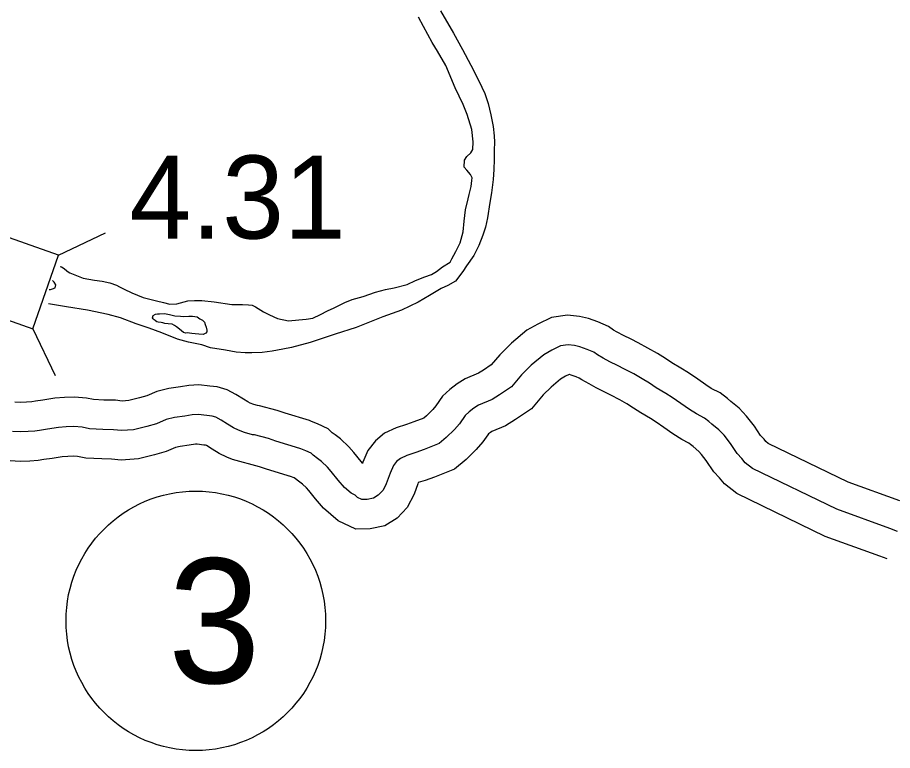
# Model space of a CAD drawing. Extents: x -83719 to 153526, y -11835 to 11446.
# Drawn here: x 8501.5 to 8649.8, y 939.5 to 1063.8 of the extents above; entities that cross this region are included whole.
import ezdxf

# ---------------------------------------------------------------- set-up
doc = ezdxf.new("R2010")
doc.units = 0
for name, color, linetype in [('Level 15', 7, 'Continuous'), ('Level 20', 7, 'Continuous'), ('Level 27', 7, 'Continuous'), ('Level 58', 7, 'Continuous'), ('Level 59', 7, 'Continuous'), ('Level 9', 7, 'Continuous')]:
    doc.layers.add(name, color=color, linetype=linetype)

msp = doc.modelspace()

# ---------------------------------------------------------------- linework, layer by layer
at = {"layer": 'Level 15'}
for points in [[(8651.03, 981.85), (8642.3, 985.04), (8628.73, 991.6), (8628.33, 991.92), (8628.02, 992.29), (8627.41, 992.96), (8626.38, 994.5), (8625.07, 996.22), (8623.8, 997.55), (8622.41, 998.71), (8621.82, 999.21), (8620.58, 1000.15), (8619.07, 1000.92), (8618.16, 1001.51), (8616.79, 1002.47), (8615.22, 1003.57), (8613.94, 1004.36), (8612.39, 1005.27), (8611.31, 1005.98), (8609.94, 1006.84), (8608.35, 1007.76), (8606.68, 1008.62), (8605.47, 1009.26), (8604.19, 1009.89), (8603.15, 1010.46), (8602.49, 1010.82), (8601.63, 1011.43), (8599.86, 1012.19), (8598.24, 1012.78), (8596.75, 1013.14), (8594.69, 1013.36), (8591.99, 1012.97), (8589.69, 1011.8), (8587.83, 1010.77), (8585.22, 1008.58), (8583.21, 1006.63), (8581.79, 1004.91), (8580.45, 1004), (8579.61, 1003.48), (8577.33, 1002.53), (8575.98, 1001.71), (8574.73, 1000.74), (8573.54, 999.58), (8572.41, 997.99), (8571.88, 997.36), (8570.78, 996.28), (8570.33, 995.9), (8568.65, 995.23), (8567.42, 994.8), (8565.65, 994.23), (8563.69, 993.31), (8562.13, 992.02), (8560.87, 990.4), (8560.02, 988.41), (8559.94, 988.21)], [(8648.87, 972.01), (8647.63, 972.45), (8638.4, 975.82), (8623.4, 983.07), (8621.31, 984.72), (8620.47, 985.73), (8619.52, 986.78), (8618.24, 988.68), (8617.44, 989.73), (8616.95, 990.24), (8615.98, 991.05), (8615.56, 991.41), (8615.25, 991.65), (8614.08, 992.24), (8612.57, 993.22), (8611.05, 994.29), (8609.72, 995.22), (8608.78, 995.8), (8607.11, 996.78), (8605.9, 997.57), (8604.78, 998.28), (8603.55, 998.98), (8602.07, 999.75), (8600.92, 1000.35), (8599.59, 1001.01), (8598.35, 1001.68), (8597.13, 1002.36), (8596.71, 1002.66), (8596.2, 1002.88), (8595.34, 1003.19), (8595.02, 1003.27), (8594.99, 1003.27), (8594.38, 1002.97), (8593.52, 1002.49), (8591.92, 1001.15), (8590.57, 999.84), (8588.59, 997.44), (8585.9, 995.62), (8584.22, 994.57), (8581.87, 993.59), (8581.64, 993.45), (8581.31, 993.19), (8581.18, 993.06), (8580.34, 991.88), (8579.24, 990.56), (8577.5, 988.86), (8575.52, 987.2), (8572.16, 985.86), (8570.6, 985.32), (8569.41, 984.94), (8569.31, 984.71), (8568.69, 983)], [(8550.97, 995.45), (8546.82, 996.71), (8545.48, 997.18), (8542.5, 997.99), (8542.17, 998.02), (8541.53, 998.2), (8540.93, 998.43), (8540.51, 998.63), (8539.75, 999.12), (8538.48, 999.9), (8537, 1000.7), (8535.32, 1001.2), (8534.05, 1001.28), (8532.23, 1001.54), (8530.51, 1001.4), (8529.08, 1001.19), (8527.11, 1000.9), (8525.06, 1000.39), (8523.37, 999.67), (8522.12, 999.32), (8520.33, 998.87), (8519.18, 998.78), (8518.07, 998.9), (8516.12, 998.94), (8514.34, 999.02), (8513.16, 999.28), (8511.11, 999.45), (8509.45, 999.38), (8507.81, 999.28), (8505.77, 998.92), (8504.53, 998.74), (8503.89, 998.65), (8503.01, 998.59), (8502.04, 998.55), (8501.02, 998.61)], [(8559.97, 988.23), (8559.7, 988.55), (8558.47, 990.06), (8557.61, 991.03), (8556.22, 992.34), (8555.29, 993.03), (8554.82, 993.38), (8554.13, 994.06), (8552.34, 994.92), (8551.31, 995.32), (8550.97, 995.45)], [(8547.89, 985.93), (8543.7, 987.21), (8542.5, 987.63), (8537.93, 988.87), (8536.95, 989.25), (8535.63, 989.88), (8534.44, 990.64), (8533.48, 991.23), (8533.36, 991.3), (8533.03, 991.32), (8531.91, 991.48), (8531.64, 991.46), (8530.54, 991.3), (8529.05, 991.08), (8528.24, 990.88), (8526.69, 990.21), (8524.69, 989.65), (8521.96, 988.97), (8519.05, 988.73), (8517.42, 988.91), (8515.78, 988.95), (8513.02, 989.07), (8511.66, 989.37), (8510.91, 989.43), (8509.97, 989.4), (8509.01, 989.33), (8507.33, 989.04), (8505.91, 988.84), (8504.95, 988.7), (8503.57, 988.6), (8501.94, 988.54), (8500.23, 988.64)], [(8568.69, 983), (8567.52, 980.7), (8565.81, 978.93), (8563.73, 977.59), (8561.25, 977.1), (8558.8, 977.07), (8555.83, 978.44), (8553.33, 980.59), (8552, 982.18), (8550.86, 983.58), (8550.43, 984.06), (8549.79, 984.66), (8549.31, 985.01), (8548.34, 985.75), (8547.72, 985.98), (8547.55, 986.05)]]:
    msp.add_lwpolyline(points, dxfattribs=at)
at = {"layer": 'Level 20'}
for p, q in [((8508.44, 1023.49), (8516.39, 1027.28)), ((8504.04, 1011.05), (8507.83, 1003.1))]:
    msp.add_line(p, q, dxfattribs=at)
msp.add_lwpolyline([(8466.71, 1024.27), (8504.04, 1011.05), (8508.44, 1023.49), (8471.12, 1036.71)], close=True, dxfattribs=at)
at = {"layer": 'Level 27'}
msp.add_circle((8531.69, 961.51), 22, dxfattribs=at)
at = {"layer": 'Level 59'}
for points in [[(8650.67, 976.67), (8649.33, 977.15), (8640.35, 980.43), (8626.06, 987.34), (8624.82, 988.32), (8624.24, 989.01), (8623.46, 989.87), (8622.31, 991.59), (8621.25, 992.98), (8620.38, 993.9), (8619.2, 994.88), (8618.69, 995.31), (8617.92, 995.9), (8616.57, 996.58), (8615.36, 997.37), (8613.92, 998.38), (8612.47, 999.39), (8611.36, 1000.08), (8609.75, 1001.02), (8608.6, 1001.78), (8607.36, 1002.56), (8605.95, 1003.37), (8604.37, 1004.19), (8603.2, 1004.8), (8601.89, 1005.45), (8600.75, 1006.07), (8599.81, 1006.59), (8599.17, 1007.05), (8598.03, 1007.53), (8596.79, 1007.98), (8595.89, 1008.2), (8594.79, 1008.32), (8593.52, 1008.14), (8592.03, 1007.38), (8590.68, 1006.63), (8588.57, 1004.86), (8586.89, 1003.24), (8585.19, 1001.17), (8583.17, 999.81), (8581.92, 999.02), (8579.6, 998.06), (8578.81, 997.58), (8578.02, 996.97), (8577.36, 996.32), (8576.38, 994.94), (8575.56, 993.96), (8574.14, 992.57), (8572.93, 991.55), (8570.41, 990.55), (8569.01, 990.06), (8567.49, 989.57), (8566.4, 989.06), (8565.74, 988.51), (8565.21, 987.84), (8564.66, 986.56), (8563.99, 984.71)], [(8549.35, 990.71), (8545.26, 991.96), (8543.99, 992.41), (8541.65, 993.04), (8541.28, 993.07), (8539.94, 993.45), (8538.94, 993.84), (8538.07, 994.26), (8537.09, 994.88), (8535.98, 995.56), (8535.08, 996.05), (8534.44, 996.24), (8533.54, 996.3), (8532.07, 996.51), (8531.07, 996.43), (8529.81, 996.24), (8528.08, 995.99), (8526.65, 995.63), (8525.03, 994.94), (8523.4, 994.48), (8521.15, 993.92), (8519.11, 993.76), (8517.75, 993.9), (8515.95, 993.94), (8513.68, 994.04), (8512.41, 994.33), (8511.01, 994.44), (8509.71, 994.39), (8508.41, 994.3), (8506.55, 993.98), (8505.22, 993.79), (8504.42, 993.68), (8503.29, 993.6), (8501.99, 993.54), (8500.62, 993.62)], [(8563.99, 984.71), (8563.44, 983.67), (8562.62, 982.83), (8561.82, 982.31), (8560.73, 982.1), (8559.86, 982.09), (8559.09, 982.44), (8558.72, 982.8), (8558.05, 983.13), (8556.9, 984.11), (8555.85, 985.37), (8554.66, 986.82), (8554.02, 987.54), (8553.01, 988.5), (8552.3, 989.02), (8551.56, 989.58), (8551.22, 989.91), (8550.35, 990.33), (8549.51, 990.65), (8549.35, 990.71)]]:
    msp.add_lwpolyline(points, dxfattribs=at)
at = {"layer": 'Level 9'}
for points in [[(8574.07, 1055.7), (8572.65, 1058.12), (8571.76, 1059.58), (8570.31, 1062.27), (8569.42, 1063.89)], [(8573.15, 1064.93), (8575.35, 1061.18), (8576.91, 1058.39), (8578.33, 1055.74), (8579.69, 1053.08), (8580.71, 1050.92), (8581.26, 1049.23), (8581.72, 1047.3), (8582.1, 1045.36), (8582.25, 1043.73), (8582.33, 1042.7), (8582.27, 1041.33), (8582.26, 1039.72), (8582.2, 1038.06), (8582.09, 1036.32), (8581.81, 1034.11), (8581.53, 1032.44)], [(8508.7, 1021.61), (8508.91, 1021.54), (8509.38, 1021.24), (8509.81, 1020.88), (8509.91, 1020.78), (8510.32, 1020.52), (8511.45, 1020.06), (8512.59, 1019.64), (8514.49, 1019.29), (8515.8, 1019.11), (8517.13, 1018.85), (8518.24, 1018.4), (8518.77, 1018.13), (8519.54, 1017.77), (8520.85, 1017.12), (8522.79, 1016.34), (8525.03, 1015.76), (8526.2, 1015.47), (8527.3, 1015.22), (8528.47, 1015.26), (8530.36, 1015.75), (8531.49, 1015.82), (8532.69, 1015.8), (8534.83, 1015.59), (8537.8, 1015.15), (8539.6, 1015.14), (8540.6, 1015.11), (8541.27, 1015.02), (8541.8, 1014.73), (8543.18, 1013.9), (8544.21, 1013.41), (8545.55, 1012.79), (8547.39, 1012.38), (8549.16, 1012.53), (8550.42, 1012.64), (8551.52, 1012.85), (8552.85, 1013.43), (8554.04, 1014.05), (8555.14, 1014.56), (8556.93, 1015.51), (8558.22, 1016.02), (8560.05, 1016.48), (8562.18, 1017.23), (8563.84, 1017.71), (8565.3, 1018), (8567.5, 1018.55), (8568.96, 1019.2), (8570.52, 1019.82), (8571.65, 1020.23), (8572.47, 1020.77), (8573.53, 1021.52), (8574.82, 1022.3), (8575.12, 1022.87), (8575.77, 1024.11), (8576.53, 1025.58), (8577.01, 1027.46), (8577.16, 1029.29), (8577.44, 1031.23), (8577.89, 1033.04), (8578.05, 1033.78), (8578.37, 1035.18), (8578.49, 1036.15), (8578.52, 1036.62), (8578.25, 1037.22), (8577.64, 1037.94), (8577.17, 1038.44), (8577.26, 1039.64), (8577.62, 1040.25), (8578.34, 1040.89), (8578.67, 1041.42), (8578.69, 1042.73), (8578.47, 1044.83), (8577.68, 1047.39), (8577, 1049.05), (8575.67, 1051.87), (8574.07, 1055.7)], [(8581.53, 1032.44), (8581.15, 1029.87), (8580.83, 1028.26), (8580.35, 1026.89), (8579.66, 1025.15), (8578.85, 1023.44), (8577.56, 1021.72), (8576.97, 1020.75), (8575.69, 1019.1), (8574.4, 1018.39), (8573.27, 1017.84), (8571.31, 1016.65), (8569.39, 1015.53), (8566.54, 1014.17), (8563.38, 1013.07), (8558.9, 1011.26), (8555.31, 1010.09), (8551.09, 1008.68), (8547.9, 1007.84), (8546.44, 1007.56), (8544.61, 1007.21), (8542.94, 1007.03), (8541.18, 1006.98), (8540.04, 1006.96), (8538.51, 1007.08), (8536.71, 1007.4), (8534.17, 1007.81), (8532.7, 1008.29), (8530.43, 1008.77), (8528.59, 1009.25), (8525.95, 1010.36), (8523.77, 1011.11), (8521.57, 1011.85), (8518.92, 1012.86), (8516.82, 1013.48), (8513.31, 1014.21), (8509.77, 1014.77), (8506.73, 1015.26)], [(8506.84, 1017.69), (8507.06, 1017.72), (8507.42, 1017.79), (8507.85, 1018), (8507.95, 1018.5), (8507.67, 1018.96), (8507.4, 1019.23)], [(8528.91, 1010.99), (8528.44, 1011.38), (8528.07, 1011.58), (8527.66, 1011.84), (8527.03, 1011.86), (8526.46, 1011.95), (8526.09, 1012.05), (8525.83, 1012.11), (8525.33, 1012.17), (8525.09, 1012.23), (8524.86, 1012.36), (8524.79, 1012.43), (8524.62, 1012.56), (8524.49, 1012.73), (8524.35, 1012.89), (8524.48, 1013.29), (8524.84, 1013.5), (8525.17, 1013.57), (8525.51, 1013.58), (8526.41, 1013.62), (8527.21, 1013.47)], [(8527.21, 1013.47), (8528.14, 1013.21), (8529.08, 1013.19), (8529.68, 1013.13), (8530.51, 1013.15), (8531.14, 1013.16), (8531.91, 1013.03), (8532.35, 1012.74), (8532.82, 1012.48), (8533.16, 1012.15), (8533.26, 1011.78), (8533.47, 1011.32), (8533.57, 1010.82), (8533.58, 1010.52), (8533.38, 1010.28), (8532.95, 1010.08), (8532.22, 1010.1), (8531.58, 1010.16), (8531.02, 1010.22), (8530.25, 1010.34), (8530.02, 1010.27), (8529.62, 1010.4), (8529.25, 1010.66), (8528.91, 1010.99)]]:
    msp.add_lwpolyline(points, dxfattribs=at)

# ---------------------------------------------------------------- texts
at = {"layer": 'Level 27'}
msp.add_text('3', height=21.12, dxfattribs=at).set_placement((8526.97, 950.95))
at = {"layer": 'Level 58'}
msp.add_text('4.31', height=14.08, dxfattribs=at).set_placement((8520.46, 1026.33))

doc.saveas('drawing.dxf')
